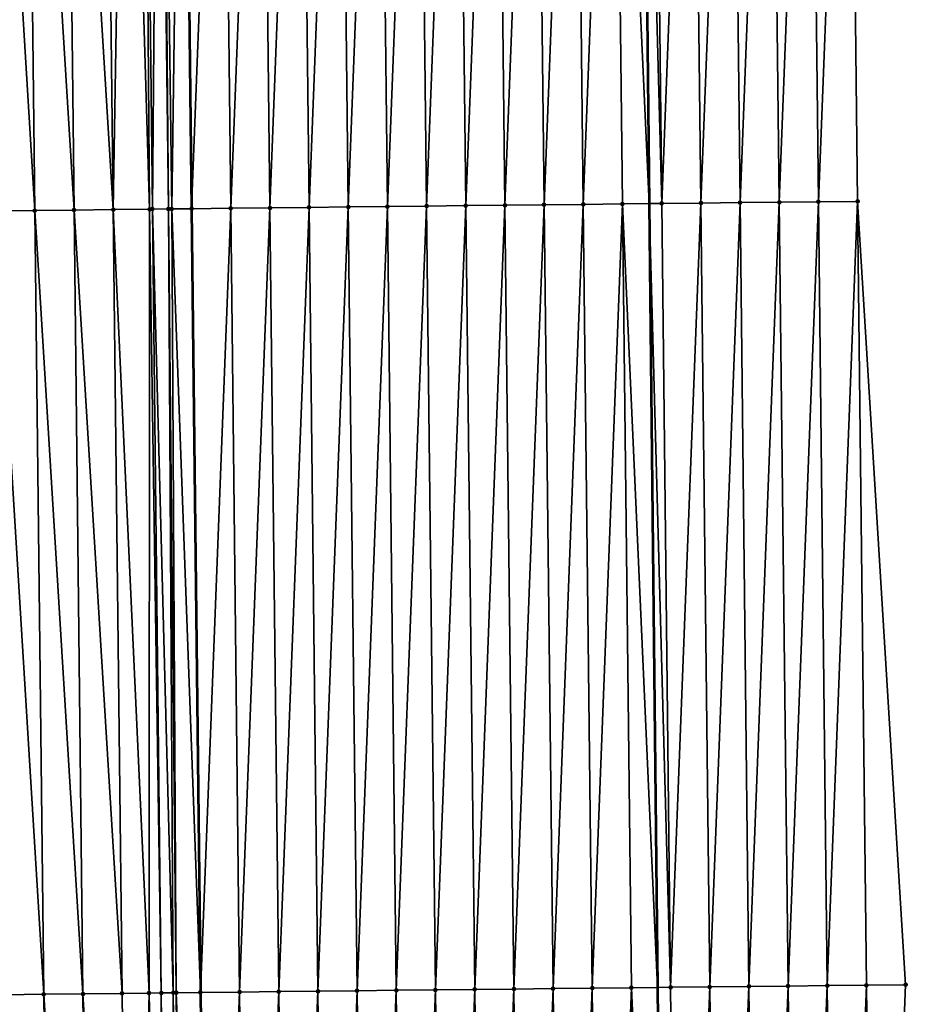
# Model space of a CAD drawing. Header units: feet. Extents: x 2007189 to 2022806, y 818621 to 837694.
# Tile 501 of 656: x 2011347 to 2011370, y 831707 to 831732. Entities that reach past the tile are written whole.
import ezdxf

# ---------------------------------------------------------------- set-up
doc = ezdxf.new("R2010")
doc.units = ezdxf.units.FT
doc.header["$MEASUREMENT"] = 0
for name, color, linetype, lineweight in [('EP_Travel Lane', 172, 'Continuous', 53), ('Road Shots', 141, 'Continuous', 100), ('Road X-Section', 40, 'Continuous', 13), ('STRIPING', 60, 'Continuous', 53)]:
    doc.layers.add(name, color=color, linetype=linetype, lineweight=lineweight)
doc.layers.add('I-77-MM17-21_SB-Surface-Border', color=7, linetype='Continuous')
doc.layers.add('I-77-MM17-21_SB-Surface-TIN', color=7, linetype='Continuous')

msp = doc.modelspace()

# ---------------------------------------------------------------- linework, layer by layer
at = {"layer": 'EP_Travel Lane'}
msp.add_polyline3d([(2011362.16528709, 831767.1542181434, 325.5825405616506), (2011362.374821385, 831747.1577501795, 325.8953186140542), (2011362.584357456, 831727.1611128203, 326.1976965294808), (2011362.793897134, 831707.1641311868, 326.478945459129), (2011363.003436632, 831687.1671667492, 326.7612575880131), (2011363.21297697, 831667.1701221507, 327.0386461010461), (2011363.401734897, 831647.1433436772, 327.2984813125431), (2011363.584037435, 831627.1453510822, 327.5158286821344), (2011363.766337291, 831607.1476527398, 327.76204391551), (2011363.948639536, 831587.1496924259, 327.9825644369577), (2011364.130942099, 831567.1516971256, 328.1996464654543)], dxfattribs=at)
at = {"layer": 'I-77-MM17-21_SB-Surface-Border', "color": 3, "linetype": 'Continuous', "lineweight": -3}
msp.add_polyline3d([(2011367.449865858, 831767.2104120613, 325.3543634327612), (2011367.676566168, 831747.2142491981, 325.6739214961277), (2011367.903268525, 831727.2179056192, 325.9823830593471), (2011369.129917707, 831707.231920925, 326.2308472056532), (2011368.356684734, 831687.2242047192, 326.5371004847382), (2011368.583391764, 831667.227449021, 326.8202744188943), (2011368.775851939, 831647.1902098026, 327.0913110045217), (2011368.958106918, 831627.192256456, 327.3125510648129), (2011369.140360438, 831607.1944633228, 327.5495089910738), (2011369.322614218, 831587.1966415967, 327.7836704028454), (2011369.5048682, 831567.1987977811, 328.0156560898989)], dxfattribs=at)
at = {"layer": 'I-77-MM17-21_SB-Surface-TIN', "color": 128, "linetype": 'Continuous', "lineweight": -3}
for points in [[(2011346.90455885, 831726.9850555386, 326.3024847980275), (2011346.67785389, 831746.9816286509, 326.0081044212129), (2011345.677922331, 831746.969923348, 325.9854673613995)], [(2011345.904627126, 831726.9733648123, 326.2807426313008), (2011346.90455885, 831726.9850555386, 326.3024847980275), (2011345.677922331, 831746.969923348, 325.9854673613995)], [(2011347.904490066, 831726.9967909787, 326.3269712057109), (2011347.677785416, 831746.9933367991, 326.0309161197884), (2011346.67785389, 831746.9816286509, 326.0081044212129)], [(2011346.90455885, 831726.9850555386, 326.3024847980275), (2011347.904490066, 831726.9967909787, 326.3269712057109), (2011346.67785389, 831746.9816286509, 326.0081044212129)], [(2011348.904421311, 831727.0085240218, 326.3513104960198), (2011348.677716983, 831747.0050413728, 326.0535084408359), (2011347.677785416, 831746.9933367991, 326.0309161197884)], [(2011347.904490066, 831726.9967909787, 326.3269712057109), (2011348.904421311, 831727.0085240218, 326.3513104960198), (2011347.677785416, 831746.9933367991, 326.0309161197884)], [(2011348.904421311, 831727.0085240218, 326.3513104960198), (2011349.233858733, 831747.0115377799, 326.065249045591), (2011348.677716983, 831747.0050413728, 326.0535084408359)], [(2011348.904421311, 831727.0085240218, 326.3513104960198), (2011349.832648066, 831727.0193161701, 326.3677970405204), (2011349.233858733, 831747.0115377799, 326.065249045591)], [(2011349.832648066, 831727.0193161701, 326.3677970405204), (2011349.677649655, 831747.0166484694, 326.0701182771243), (2011349.233858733, 831747.0115377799, 326.065249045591)], [(2011349.904353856, 831727.0201422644, 326.3686041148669), (2011350.071994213, 831747.021139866, 326.0713847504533), (2011349.677649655, 831747.0166484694, 326.0701182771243)], [(2011349.832648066, 831727.0193161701, 326.3677970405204), (2011349.904353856, 831727.0201422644, 326.3686041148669), (2011349.677649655, 831747.0166484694, 326.0701182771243)], [(2011349.904353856, 831727.0201422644, 326.3686041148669), (2011350.314806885, 831727.0248417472, 326.3714329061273), (2011350.071994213, 831747.021139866, 326.0713847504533)], [(2011350.314806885, 831727.0248417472, 326.3714329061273), (2011350.139894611, 831747.0219098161, 326.0713939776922), (2011350.071994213, 831747.021139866, 326.0713847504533)], [(2011350.399468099, 831727.0258026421, 326.371498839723), (2011350.677577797, 831747.0279824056, 326.0699687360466), (2011350.139894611, 831747.0219098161, 326.0713939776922)], [(2011350.314806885, 831727.0248417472, 326.3714329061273), (2011350.399468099, 831727.0258026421, 326.371498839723), (2011350.139894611, 831747.0219098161, 326.0713939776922)], [(2011350.399468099, 831727.0258026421, 326.371498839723), (2011350.904282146, 831727.0314626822, 326.3676246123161), (2011350.677577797, 831747.0279824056, 326.0699687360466)], [(2011351.677523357, 831747.0391254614, 326.0580936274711), (2011350.677577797, 831747.0279824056, 326.0699687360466), (2011350.904282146, 831727.0314626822, 326.3676246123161)], [(2011351.904228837, 831727.0425064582, 326.3496561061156), (2011351.677523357, 831747.0391254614, 326.0580936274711), (2011350.904282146, 831727.0314626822, 326.3676246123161)], [(2011351.904228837, 831727.0425064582, 326.3496561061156), (2011352.677462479, 831747.0501636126, 326.0397855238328), (2011351.677523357, 831747.0391254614, 326.0580936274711)], [(2011351.904228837, 831727.0425064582, 326.3496561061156), (2011352.904168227, 831727.0535210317, 326.3299006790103), (2011352.677462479, 831747.0501636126, 326.0397855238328)], [(2011352.904168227, 831727.0535210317, 326.3299006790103), (2011353.67740218, 831747.0611507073, 326.0183439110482), (2011352.677462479, 831747.0501636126, 326.0397855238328)], [(2011352.904168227, 831727.0535210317, 326.3299006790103), (2011353.904107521, 831727.0645440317, 326.3106623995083), (2011353.67740218, 831747.0611507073, 326.0183439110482)], [(2011353.904107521, 831727.0645440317, 326.3106623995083), (2011354.677339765, 831747.0723244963, 326.0083603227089), (2011353.67740218, 831747.0611507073, 326.0183439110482)], [(2011353.904107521, 831727.0645440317, 326.3106623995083), (2011354.904045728, 831727.0756628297, 326.2973035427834), (2011354.677339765, 831747.0723244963, 326.0083603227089)], [(2011354.904045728, 831727.0756628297, 326.2973035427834), (2011355.677277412, 831747.0834927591, 325.998037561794), (2011354.677339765, 831747.0723244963, 326.0083603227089)], [(2011354.904045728, 831727.0756628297, 326.2973035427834), (2011355.9039834, 831727.0868289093, 326.2868465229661), (2011355.677277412, 831747.0834927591, 325.998037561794)], [(2011355.9039834, 831727.0868289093, 326.2868465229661), (2011356.677214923, 831747.0946730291, 325.9884517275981), (2011355.677277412, 831747.0834927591, 325.998037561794)], [(2011355.9039834, 831727.0868289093, 326.2868465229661), (2011356.903920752, 831727.0980232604, 326.278124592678), (2011356.677214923, 831747.0946730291, 325.9884517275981)], [(2011356.903920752, 831727.0980232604, 326.278124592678), (2011357.677153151, 831747.1057900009, 325.9749810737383), (2011356.677214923, 831747.0946730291, 325.9884517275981)], [(2011356.903920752, 831727.0980232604, 326.278124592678), (2011357.903858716, 831727.1091635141, 326.2660825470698), (2011357.677153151, 831747.1057900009, 325.9749810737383)], [(2011357.903858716, 831727.1091635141, 326.2660825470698), (2011358.677091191, 831747.1169236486, 325.9625338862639), (2011357.677153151, 831747.1057900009, 325.9749810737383)], [(2011357.903858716, 831727.1091635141, 326.2660825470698), (2011358.903796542, 831727.1203160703, 326.2547955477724), (2011358.677091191, 831747.1169236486, 325.9625338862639)], [(2011358.903796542, 831727.1203160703, 326.2547955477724), (2011359.677030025, 831747.1279872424, 325.9457872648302), (2011358.677091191, 831747.1169236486, 325.9625338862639)], [(2011358.903796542, 831727.1203160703, 326.2547955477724), (2011359.903734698, 831727.1314394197, 326.2417160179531), (2011359.677030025, 831747.1279872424, 325.9457872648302)], [(2011359.903734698, 831727.1314394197, 326.2417160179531), (2011360.676969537, 831747.1389910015, 325.9253684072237), (2011359.677030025, 831747.1279872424, 325.9457872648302)], [(2011359.903734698, 831727.1314394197, 326.2417160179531), (2011360.903673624, 831727.1424948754, 326.2244696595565), (2011360.676969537, 831747.1389910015, 325.9253684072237)], [(2011360.903673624, 831727.1424948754, 326.2244696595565), (2011361.676909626, 831747.1499438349, 325.9018240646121), (2011360.676969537, 831747.1389910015, 325.9253684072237)], [(2011360.903673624, 831727.1424948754, 326.2244696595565), (2011361.903613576, 831727.1534598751, 326.2016717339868), (2011361.676909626, 831747.1499438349, 325.9018240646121)], [(2011361.676909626, 831747.1499438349, 325.9018240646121), (2011362.584357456, 831727.1611128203, 326.1976965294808), (2011362.374821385, 831747.1577501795, 325.8953186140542)], [(2011361.903613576, 831727.1534598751, 326.2016717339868), (2011362.584357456, 831727.1611128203, 326.1976965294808), (2011361.676909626, 831747.1499438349, 325.9018240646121)], [(2011362.903550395, 831727.1647011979, 326.195832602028), (2011362.676847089, 831747.1611284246, 325.8925033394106), (2011362.374821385, 831747.1577501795, 325.8953186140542)], [(2011362.903550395, 831727.1647011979, 326.195832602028), (2011362.374821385, 831747.1577501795, 325.8953186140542), (2011362.584357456, 831727.1611128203, 326.1976965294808)], [(2011362.903550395, 831727.1647011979, 326.195832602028), (2011363.67678986, 831747.171844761, 325.8544444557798), (2011362.676847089, 831747.1611284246, 325.8925033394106)], [(2011362.903550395, 831727.1647011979, 326.195832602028), (2011363.90349434, 831727.1753138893, 326.151412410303), (2011363.67678986, 831747.171844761, 325.8544444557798)], [(2011363.90349434, 831727.1753138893, 326.151412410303), (2011364.676733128, 831747.1825172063, 325.8136918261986), (2011363.67678986, 831747.171844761, 325.8544444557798)], [(2011363.90349434, 831727.1753138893, 326.151412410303), (2011364.903436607, 831727.1860747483, 326.1160857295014), (2011364.676733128, 831747.1825172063, 325.8136918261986)], [(2011364.903436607, 831727.1860747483, 326.1160857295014), (2011365.676677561, 831747.1930868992, 325.7666329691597), (2011364.676733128, 831747.1825172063, 325.8136918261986)], [(2011364.903436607, 831727.1860747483, 326.1160857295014), (2011365.90338045, 831727.1966964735, 326.0722199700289), (2011365.676677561, 831747.1930868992, 325.7666329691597)], [(2011365.90338045, 831727.1966964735, 326.0722199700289), (2011366.676621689, 831747.2036835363, 325.7212277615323), (2011365.676677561, 831747.1930868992, 325.7666329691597)], [(2011365.90338045, 831727.1966964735, 326.0722199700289), (2011366.903324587, 831727.2072922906, 326.0267641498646), (2011366.676621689, 831747.2036835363, 325.7212277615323)], [(2011366.903324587, 831727.2072922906, 326.0267641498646), (2011367.676566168, 831747.2142491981, 325.6739214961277), (2011366.676621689, 831747.2036835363, 325.7212277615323)], [(2011366.903324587, 831727.2072922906, 326.0267641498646), (2011367.903268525, 831727.2179056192, 325.9823830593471), (2011367.676566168, 831747.2142491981, 325.6739214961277)], [(2011359.130501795, 831707.1237171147, 326.5475863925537), (2011359.903734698, 831727.1314394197, 326.2417160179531), (2011358.903796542, 831727.1203160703, 326.2547955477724)], [(2011359.130501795, 831707.1237171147, 326.5475863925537), (2011360.130440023, 831707.1348340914, 326.5341154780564), (2011359.903734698, 831727.1314394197, 326.2417160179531)], [(2011360.130440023, 831707.1348340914, 326.5341154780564), (2011360.903673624, 831727.1424948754, 326.2244696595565), (2011359.903734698, 831727.1314394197, 326.2417160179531)], [(2011360.130440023, 831707.1348340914, 326.5341154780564), (2011361.130379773, 831707.1458168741, 326.5124086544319), (2011360.903673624, 831727.1424948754, 326.2244696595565)], [(2011361.130379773, 831707.1458168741, 326.5124086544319), (2011361.903613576, 831727.1534598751, 326.2016717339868), (2011360.903673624, 831727.1424948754, 326.2244696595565)], [(2011361.130379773, 831707.1458168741, 326.5124086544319), (2011362.130320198, 831707.15674017, 326.4870509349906), (2011361.903613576, 831727.1534598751, 326.2016717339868)], [(2011361.903613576, 831727.1534598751, 326.2016717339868), (2011362.793897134, 831707.1641311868, 326.478945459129), (2011362.584357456, 831727.1611128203, 326.1976965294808)], [(2011362.130320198, 831707.15674017, 326.4870509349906), (2011362.793897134, 831707.1641311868, 326.478945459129), (2011361.903613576, 831727.1534598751, 326.2016717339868)], [(2011363.130258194, 831707.1678776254, 326.4748368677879), (2011362.903550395, 831727.1647011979, 326.195832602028), (2011362.584357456, 831727.1611128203, 326.1976965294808)], [(2011363.130258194, 831707.1678776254, 326.4748368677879), (2011362.584357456, 831727.1611128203, 326.1976965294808), (2011362.793897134, 831707.1641311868, 326.478945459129)], [(2011363.130258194, 831707.1678776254, 326.4748368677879), (2011363.90349434, 831727.1753138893, 326.151412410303), (2011362.903550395, 831727.1647011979, 326.195832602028)], [(2011363.130258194, 831707.1678776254, 326.4748368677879), (2011364.130201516, 831707.1785453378, 326.4337932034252), (2011363.90349434, 831727.1753138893, 326.151412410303)], [(2011364.130201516, 831707.1785453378, 326.4337932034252), (2011364.903436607, 831727.1860747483, 326.1160857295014), (2011363.90349434, 831727.1753138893, 326.151412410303)], [(2011364.130201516, 831707.1785453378, 326.4337932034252), (2011365.130143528, 831707.1893286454, 326.3998439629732), (2011364.903436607, 831727.1860747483, 326.1160857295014)], [(2011365.130143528, 831707.1893286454, 326.3998439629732), (2011365.90338045, 831727.1966964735, 326.0722199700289), (2011364.903436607, 831727.1860747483, 326.1160857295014)], [(2011365.130143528, 831707.1893286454, 326.3998439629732), (2011366.130086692, 831707.2000102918, 326.3596554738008), (2011365.90338045, 831727.1966964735, 326.0722199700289)], [(2011366.130086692, 831707.2000102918, 326.3596554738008), (2011366.903324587, 831727.2072922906, 326.0267641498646), (2011365.90338045, 831727.1966964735, 326.0722199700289)], [(2011366.130086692, 831707.2000102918, 326.3596554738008), (2011367.1300305, 831707.2106351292, 326.3159804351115), (2011366.903324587, 831727.2072922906, 326.0267641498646)], [(2011367.1300305, 831707.2106351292, 326.3159804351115), (2011367.903268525, 831727.2179056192, 325.9823830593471), (2011366.903324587, 831727.2072922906, 326.0267641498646)], [(2011367.1300305, 831707.2106351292, 326.3159804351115), (2011368.129973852, 831707.2213002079, 326.2747751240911), (2011367.903268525, 831727.2179056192, 325.9823830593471)], [(2011368.129973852, 831707.2213002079, 326.2747751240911), (2011369.129917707, 831707.231920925, 326.2308472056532), (2011367.903268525, 831727.2179056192, 325.9823830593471)], [(2011347.131265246, 831706.9883557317, 326.5890895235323), (2011346.90455885, 831726.9850555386, 326.3024847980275), (2011345.904627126, 831726.9733648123, 326.2807426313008)], [(2011346.131333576, 831706.9766602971, 326.5670586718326), (2011347.131265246, 831706.9883557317, 326.5890895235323), (2011345.904627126, 831726.9733648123, 326.2807426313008)], [(2011348.131196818, 831707.0000598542, 326.6116535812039), (2011347.904490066, 831726.9967909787, 326.3269712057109), (2011346.90455885, 831726.9850555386, 326.3024847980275)], [(2011347.131265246, 831706.9883557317, 326.5890895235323), (2011348.131196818, 831707.0000598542, 326.6116535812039), (2011346.90455885, 831726.9850555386, 326.3024847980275)], [(2011349.131128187, 831707.0117819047, 326.635317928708), (2011348.904421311, 831727.0085240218, 326.3513104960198), (2011347.904490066, 831726.9967909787, 326.3269712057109)], [(2011348.131196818, 831707.0000598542, 326.6116535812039), (2011349.131128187, 831707.0117819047, 326.635317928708), (2011347.904490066, 831726.9967909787, 326.3269712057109)], [(2011349.819138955, 831707.0197915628, 326.6481766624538), (2011349.832648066, 831727.0193161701, 326.3677970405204), (2011348.904421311, 831727.0085240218, 326.3513104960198)], [(2011349.131128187, 831707.0117819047, 326.635317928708), (2011349.819138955, 831707.0197915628, 326.6481766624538), (2011348.904421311, 831727.0085240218, 326.3513104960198)], [(2011349.819138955, 831707.0197915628, 326.6481766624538), (2011350.131060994, 831707.0233771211, 326.6511980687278), (2011349.832648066, 831727.0193161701, 326.3677970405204)], [(2011350.131060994, 831707.0233771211, 326.6511980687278), (2011349.904353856, 831727.0201422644, 326.3686041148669), (2011349.832648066, 831727.0193161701, 326.3677970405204)], [(2011350.436717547, 831707.0268609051, 326.6523330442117), (2011350.314806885, 831727.0248417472, 326.3714329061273), (2011349.904353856, 831727.0201422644, 326.3686041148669)], [(2011350.131060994, 831707.0233771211, 326.6511980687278), (2011350.436717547, 831707.0268609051, 326.6523330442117), (2011349.904353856, 831727.0201422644, 326.3686041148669)], [(2011350.51480776, 831707.0277468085, 326.6523685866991), (2011350.399468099, 831727.0258026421, 326.371498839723), (2011350.314806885, 831727.0248417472, 326.3714329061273)], [(2011350.436717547, 831707.0268609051, 326.6523330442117), (2011350.51480776, 831707.0277468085, 326.6523685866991), (2011350.314806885, 831727.0248417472, 326.3714329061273)], [(2011350.399468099, 831727.0258026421, 326.371498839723), (2011351.130989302, 831707.0346954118, 326.6500877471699), (2011350.904282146, 831727.0314626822, 326.3676246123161)], [(2011350.51480776, 831707.0277468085, 326.6523685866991), (2011351.130989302, 831707.0346954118, 326.6500877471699), (2011350.399468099, 831727.0258026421, 326.371498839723)], [(2011351.904228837, 831727.0425064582, 326.3496561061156), (2011350.904282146, 831727.0314626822, 326.3676246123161), (2011351.130989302, 831707.0346954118, 326.6500877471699)], [(2011352.130935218, 831707.0458079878, 326.6363414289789), (2011351.904228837, 831727.0425064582, 326.3496561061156), (2011351.130989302, 831707.0346954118, 326.6500877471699)], [(2011352.130935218, 831707.0458079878, 326.6363414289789), (2011352.904168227, 831727.0535210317, 326.3299006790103), (2011351.904228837, 831727.0425064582, 326.3496561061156)], [(2011352.130935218, 831707.0458079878, 326.6363414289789), (2011353.130874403, 831707.0568406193, 326.617693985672), (2011352.904168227, 831727.0535210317, 326.3299006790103)], [(2011353.130874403, 831707.0568406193, 326.617693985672), (2011353.904107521, 831727.0645440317, 326.3106623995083), (2011352.904168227, 831727.0535210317, 326.3299006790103)], [(2011353.130874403, 831707.0568406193, 326.617693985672), (2011354.130813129, 831707.0679137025, 326.6015291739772), (2011353.904107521, 831727.0645440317, 326.3106623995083)], [(2011354.130813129, 831707.0679137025, 326.6015291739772), (2011354.904045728, 831727.0756628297, 326.2973035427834), (2011353.904107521, 831727.0645440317, 326.3106623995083)], [(2011354.130813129, 831707.0679137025, 326.6015291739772), (2011355.130751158, 831707.0790482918, 326.5891392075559), (2011354.904045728, 831727.0756628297, 326.2973035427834)], [(2011355.130751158, 831707.0790482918, 326.5891392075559), (2011355.9039834, 831727.0868289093, 326.2868465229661), (2011354.904045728, 831727.0756628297, 326.2973035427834)], [(2011355.130751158, 831707.0790482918, 326.5891392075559), (2011356.130689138, 831707.090187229, 326.5770160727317), (2011355.9039834, 831727.0868289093, 326.2868465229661)], [(2011356.130689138, 831707.090187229, 326.5770160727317), (2011356.903920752, 831727.0980232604, 326.278124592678), (2011355.9039834, 831727.0868289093, 326.2868465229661)], [(2011356.130689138, 831707.090187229, 326.5770160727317), (2011357.130626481, 831707.101382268, 326.5683360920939), (2011356.903920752, 831727.0980232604, 326.278124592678)], [(2011357.130626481, 831707.101382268, 326.5683360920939), (2011357.903858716, 831727.1091635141, 326.2660825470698), (2011356.903920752, 831727.0980232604, 326.278124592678)], [(2011357.130626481, 831707.101382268, 326.5683360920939), (2011358.130563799, 831707.1125796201, 326.5597980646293), (2011357.903858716, 831727.1091635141, 326.2660825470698)], [(2011358.130563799, 831707.1125796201, 326.5597980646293), (2011358.903796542, 831727.1203160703, 326.2547955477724), (2011357.903858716, 831727.1091635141, 326.2660825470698)], [(2011358.130563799, 831707.1125796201, 326.5597980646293), (2011359.130501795, 831707.1237171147, 326.5475863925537), (2011358.903796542, 831727.1203160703, 326.2547955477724)], [(2011350.357765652, 831687.0268305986, 326.9472100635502), (2011350.436717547, 831707.0268609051, 326.6523330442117), (2011350.131060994, 831707.0233771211, 326.6511980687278)], [(2011350.357765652, 831687.0268305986, 326.9472100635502), (2011350.710945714, 831687.0308629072, 326.9489429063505), (2011350.436717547, 831707.0268609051, 326.6523330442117)], [(2011350.710945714, 831687.0308629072, 326.9489429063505), (2011350.51480776, 831707.0277468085, 326.6523685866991), (2011350.436717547, 831707.0268609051, 326.6523330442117)], [(2011350.51480776, 831707.0277468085, 326.6523685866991), (2011351.35769429, 831687.0381193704, 326.9442883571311), (2011351.130989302, 831707.0346954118, 326.6500877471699)], [(2011350.710945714, 831687.0308629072, 326.9489429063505), (2011351.35769429, 831687.0381193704, 326.9442883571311), (2011350.51480776, 831707.0277468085, 326.6523685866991)], [(2011352.130935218, 831707.0458079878, 326.6363414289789), (2011351.130989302, 831707.0346954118, 326.6500877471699), (2011351.35769429, 831687.0381193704, 326.9442883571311)], [(2011352.357640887, 831687.049172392, 326.9268872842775), (2011352.130935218, 831707.0458079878, 326.6363414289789), (2011351.35769429, 831687.0381193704, 326.9442883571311)], [(2011352.357640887, 831687.049172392, 326.9268872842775), (2011353.130874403, 831707.0568406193, 326.617693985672), (2011352.130935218, 831707.0458079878, 326.6363414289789)], [(2011352.357640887, 831687.049172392, 326.9268872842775), (2011353.357580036, 831687.0602082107, 326.9084357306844), (2011353.130874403, 831707.0568406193, 326.617693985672)], [(2011353.357580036, 831687.0602082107, 326.9084357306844), (2011354.130813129, 831707.0679137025, 326.6015291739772), (2011353.130874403, 831707.0568406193, 326.617693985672)], [(2011353.357580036, 831687.0602082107, 326.9084357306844), (2011354.35751933, 831687.0712311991, 326.8891967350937), (2011354.130813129, 831707.0679137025, 326.6015291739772)], [(2011354.35751933, 831687.0712311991, 326.8891967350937), (2011355.130751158, 831707.0790482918, 326.5891392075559), (2011354.130813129, 831707.0679137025, 326.6015291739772)], [(2011354.35751933, 831687.0712311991, 326.8891967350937), (2011355.357457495, 831687.0823538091, 326.8760718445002), (2011355.130751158, 831707.0790482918, 326.5891392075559)], [(2011355.357457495, 831687.0823538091, 326.8760718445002), (2011356.130689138, 831707.090187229, 326.5770160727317), (2011355.130751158, 831707.0790482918, 326.5891392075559)], [(2011355.357457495, 831687.0823538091, 326.8760718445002), (2011356.35739553, 831687.0934878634, 326.863649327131), (2011356.130689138, 831707.090187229, 326.5770160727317)], [(2011356.35739553, 831687.0934878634, 326.863649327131), (2011357.130626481, 831707.101382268, 326.5683360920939), (2011356.130689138, 831707.090187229, 326.5770160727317)], [(2011356.35739553, 831687.0934878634, 326.863649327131), (2011357.357333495, 831687.104628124, 326.8516076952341), (2011357.130626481, 831707.101382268, 326.5683360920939)], [(2011357.357333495, 831687.104628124, 326.8516076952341), (2011358.130563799, 831707.1125796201, 326.5597980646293), (2011357.130626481, 831707.101382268, 326.5683360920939)], [(2011357.357333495, 831687.104628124, 326.8516076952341), (2011358.357272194, 831687.1157035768, 326.8355886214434), (2011358.130563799, 831707.1125796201, 326.5597980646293)], [(2011358.357272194, 831687.1157035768, 326.8355886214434), (2011359.130501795, 831707.1237171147, 326.5475863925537), (2011358.130563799, 831707.1125796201, 326.5597980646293)], [(2011358.357272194, 831687.1157035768, 326.8355886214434), (2011359.357210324, 831687.126829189, 326.8226479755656), (2011359.130501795, 831707.1237171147, 326.5475863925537)], [(2011359.357210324, 831687.126829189, 326.8226479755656), (2011360.130440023, 831707.1348340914, 326.5341154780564), (2011359.130501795, 831707.1237171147, 326.5475863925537)], [(2011359.357210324, 831687.126829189, 326.8226479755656), (2011360.357148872, 831687.1379179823, 326.8074476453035), (2011360.130440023, 831707.1348340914, 326.5341154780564)], [(2011360.357148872, 831687.1379179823, 326.8074476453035), (2011361.130379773, 831707.1458168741, 326.5124086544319), (2011360.130440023, 831707.1348340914, 326.5341154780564)], [(2011360.357148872, 831687.1379179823, 326.8074476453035), (2011361.357087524, 831687.1489976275, 326.7916858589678), (2011361.130379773, 831707.1458168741, 326.5124086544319)], [(2011361.357087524, 831687.1489976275, 326.7916858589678), (2011362.130320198, 831707.15674017, 326.4870509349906), (2011361.130379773, 831707.1458168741, 326.5124086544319)], [(2011361.357087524, 831687.1489976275, 326.7916858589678), (2011362.357027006, 831687.1600040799, 326.7714320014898), (2011362.130320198, 831707.15674017, 326.4870509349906)], [(2011362.130320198, 831707.15674017, 326.4870509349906), (2011363.003436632, 831687.1671667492, 326.7612575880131), (2011362.793897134, 831707.1641311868, 326.478945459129)], [(2011362.357027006, 831687.1600040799, 326.7714320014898), (2011363.003436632, 831687.1671667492, 326.7612575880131), (2011362.130320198, 831707.15674017, 326.4870509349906)], [(2011363.356965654, 831687.1710840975, 326.7556930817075), (2011363.130258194, 831707.1678776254, 326.4748368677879), (2011362.793897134, 831707.1641311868, 326.478945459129)], [(2011363.356965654, 831687.1710840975, 326.7556930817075), (2011362.793897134, 831707.1641311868, 326.478945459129), (2011363.003436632, 831687.1671667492, 326.7612575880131)], [(2011363.356965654, 831687.1710840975, 326.7556930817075), (2011364.130201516, 831707.1785453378, 326.4337932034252), (2011363.130258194, 831707.1678776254, 326.4748368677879)], [(2011363.356965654, 831687.1710840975, 326.7556930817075), (2011364.356908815, 831687.1817659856, 326.7155197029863), (2011364.130201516, 831707.1785453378, 326.4337932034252)], [(2011364.356908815, 831687.1817659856, 326.7155197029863), (2011365.130143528, 831707.1893286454, 326.3998439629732), (2011364.130201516, 831707.1785453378, 326.4337932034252)], [(2011364.356908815, 831687.1817659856, 326.7155197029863), (2011365.3568516, 831687.1924810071, 326.6773798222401), (2011365.130143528, 831707.1893286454, 326.3998439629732)], [(2011365.3568516, 831687.1924810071, 326.6773798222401), (2011366.130086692, 831707.2000102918, 326.3596554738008), (2011365.130143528, 831707.1893286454, 326.3998439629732)], [(2011365.3568516, 831687.1924810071, 326.6773798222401), (2011366.356796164, 831687.2030391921, 326.6296144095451), (2011366.130086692, 831707.2000102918, 326.3596554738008)], [(2011366.356796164, 831687.2030391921, 326.6296144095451), (2011367.1300305, 831707.2106351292, 326.3159804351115), (2011366.130086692, 831707.2000102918, 326.3596554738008)], [(2011366.356796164, 831687.2030391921, 326.6296144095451), (2011367.356740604, 831687.2136083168, 326.5825203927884), (2011367.1300305, 831707.2106351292, 326.3159804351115)], [(2011367.356740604, 831687.2136083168, 326.5825203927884), (2011368.129973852, 831707.2213002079, 326.2747751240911), (2011367.1300305, 831707.2106351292, 326.3159804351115)], [(2011367.356740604, 831687.2136083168, 326.5825203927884), (2011368.356684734, 831687.2242047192, 326.5371004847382), (2011368.129973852, 831707.2213002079, 326.2747751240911)], [(2011368.356684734, 831687.2242047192, 326.5371004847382), (2011369.129917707, 831707.231920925, 326.2308472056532), (2011368.129973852, 831707.2213002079, 326.2747751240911)], [(2011347.35797097, 831686.9917153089, 326.879337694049), (2011347.131265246, 831706.9883557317, 326.5890895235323), (2011346.131333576, 831706.9766602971, 326.5670586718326)], [(2011346.358039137, 831686.9800341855, 326.8581848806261), (2011347.35797097, 831686.9917153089, 326.879337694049), (2011346.131333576, 831706.9766602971, 326.5670586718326)], [(2011348.357902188, 831687.0034506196, 326.903816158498), (2011348.131196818, 831707.0000598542, 326.6116535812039), (2011347.131265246, 831706.9883557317, 326.5890895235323)], [(2011347.35797097, 831686.9917153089, 326.879337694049), (2011348.357902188, 831687.0034506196, 326.903816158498), (2011347.131265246, 831706.9883557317, 326.5890895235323)], [(2011349.357833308, 831687.0151946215, 326.9288280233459), (2011349.131128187, 831707.0117819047, 326.635317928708), (2011348.131196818, 831707.0000598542, 326.6116535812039)], [(2011348.357902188, 831687.0034506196, 326.903816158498), (2011349.357833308, 831687.0151946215, 326.9288280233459), (2011348.131196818, 831707.0000598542, 326.6116535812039)], [(2011349.357833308, 831687.0151946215, 326.9288280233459), (2011349.819138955, 831707.0197915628, 326.6481766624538), (2011349.131128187, 831707.0117819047, 326.635317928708)], [(2011349.357833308, 831687.0151946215, 326.9288280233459), (2011350.193360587, 831687.0249368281, 326.9453765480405), (2011349.819138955, 831707.0197915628, 326.6481766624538)], [(2011350.193360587, 831687.0249368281, 326.9453765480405), (2011350.131060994, 831707.0233771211, 326.6511980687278), (2011349.819138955, 831707.0197915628, 326.6481766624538)], [(2011350.193360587, 831687.0249368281, 326.9453765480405), (2011350.357765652, 831687.0268305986, 326.9472100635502), (2011350.131060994, 831707.0233771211, 326.6511980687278)]]:
    msp.add_3dface(points, dxfattribs=at)
at = {"layer": 'Road Shots', "lineweight": 100}
for p in [(2011359.903734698, 831727.1314394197, 326.2417160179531), (2011360.903673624, 831727.1424948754, 326.2244696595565), (2011361.903613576, 831727.1534598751, 326.2016717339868), (2011362.903550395, 831727.1647011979, 326.195832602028), (2011363.90349434, 831727.1753138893, 326.151412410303), (2011364.903436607, 831727.1860747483, 326.1160857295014), (2011365.90338045, 831727.1966964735, 326.0722199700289), (2011366.903324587, 831727.2072922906, 326.0267641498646), (2011367.903268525, 831727.2179056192, 325.9823830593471), (2011346.90455885, 831726.9850555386, 326.3024847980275), (2011347.904490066, 831726.9967909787, 326.3269712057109), (2011348.904421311, 831727.0085240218, 326.3513104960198), (2011349.832648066, 831727.0193161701, 326.3677970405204), (2011349.904353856, 831727.0201422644, 326.3686041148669), (2011350.314806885, 831727.0248417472, 326.3714329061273), (2011350.399468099, 831727.0258026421, 326.371498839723), (2011350.904289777, 831727.0314627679, 326.3676245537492), (2011351.904228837, 831727.0425064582, 326.3496561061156), (2011352.904168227, 831727.0535210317, 326.3299006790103), (2011353.904107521, 831727.0645440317, 326.3106623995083), (2011354.904045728, 831727.0756628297, 326.2973035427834), (2011355.9039834, 831727.0868289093, 326.2868465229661), (2011356.903920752, 831727.0980232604, 326.278124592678), (2011357.903858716, 831727.1091635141, 326.2660825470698), (2011358.903796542, 831727.1203160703, 326.2547955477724), (2011350.436717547, 831707.0268609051, 326.6523330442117), (2011350.51480776, 831707.0277468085, 326.6523685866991), (2011351.130996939, 831707.034695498, 326.6500877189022), (2011352.130935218, 831707.0458079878, 326.6363414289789), (2011353.130874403, 831707.0568406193, 326.617693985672), (2011354.130813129, 831707.0679137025, 326.6015291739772), (2011355.130751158, 831707.0790482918, 326.5891392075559), (2011356.130689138, 831707.090187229, 326.5770160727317), (2011357.130626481, 831707.101382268, 326.5683360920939), (2011358.130563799, 831707.1125796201, 326.5597980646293), (2011359.130501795, 831707.1237171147, 326.5475863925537), (2011360.130440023, 831707.1348340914, 326.5341154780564), (2011361.130379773, 831707.1458168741, 326.5124086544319), (2011362.130320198, 831707.15674017, 326.4870509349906), (2011363.130258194, 831707.1678776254, 326.4748368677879), (2011364.130201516, 831707.1785453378, 326.4337932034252), (2011365.130143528, 831707.1893286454, 326.3998439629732), (2011366.130086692, 831707.2000102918, 326.3596554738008), (2011367.1300305, 831707.2106351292, 326.3159804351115), (2011368.129973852, 831707.2213002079, 326.2747751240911), (2011369.129917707, 831707.231920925, 326.2308472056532), (2011347.131265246, 831706.9883557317, 326.5890895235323), (2011348.131196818, 831707.0000598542, 326.6116535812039), (2011349.131128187, 831707.0117819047, 326.635317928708), (2011349.819138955, 831707.0197915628, 326.6481766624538), (2011350.131060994, 831707.0233771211, 326.6511980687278)]:
    msp.add_point(p, dxfattribs=at)
at = {"layer": 'Road X-Section', "extrusion": (0.01133495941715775, -0.9998030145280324, 0.01629266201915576), "elevation": -808759.2950497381, "flags": 128}
msp.add_lwpolyline([(2020667.499012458, 13504.61675702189), (2020666.499012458, 13504.66114400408), (2020665.499012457, 13504.70660585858), (2020664.499012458, 13504.75047744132), (2020663.499012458, 13504.7858088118), (2020662.499012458, 13504.83023490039), (2020661.499012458, 13504.8360748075), (2020660.499012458, 13504.85887575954), (2020659.499012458, 13504.87612440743), (2020658.499012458, 13504.88920567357), (2020657.499012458, 13504.90049417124), (2020656.499012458, 13504.91253781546), (2020655.499012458, 13504.92126090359), (2020654.499012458, 13504.9317193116), (2020653.499012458, 13504.94507994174), (2020652.499012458, 13504.96432077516), (2020651.499012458, 13504.98407882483), (2020650.499012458, 13505.00204965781), (2020649.994159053, 13505.0059244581), (2020649.909492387, 13505.00585851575), (2020649.499012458, 13505.00302934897), (2020649.42730191, 13505.00222216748), (2020648.499012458, 13504.98573343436), (2020647.499012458, 13504.96139091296), (2020646.499012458, 13504.93690125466), (2020645.499012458, 13504.91515620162), (2020644.499012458, 13504.89527653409), (2020643.499012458, 13504.87397937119), (2020642.499012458, 13504.85140462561), (2020641.499012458, 13504.82931694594), (2020640.499012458, 13504.80801229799), (2020639.499012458, 13504.78605758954), (2020638.499012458, 13504.76459091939), (2020637.499012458, 13504.74646511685), (2020636.499012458, 13504.73041678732), (2020635.499012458, 13504.71544177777), (2020634.499012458, 13504.70077177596), (2020633.499012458, 13504.68462079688), (2020632.499012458, 13504.66896121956), (2020631.499012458, 13504.6550094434), (2020630.499012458, 13504.64103750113), (2020629.499012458, 13504.62496943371), (2020628.499012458, 13504.60641537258), (2020627.499012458, 13504.58617133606), (2020626.499012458, 13504.56427140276), (2020625.499012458, 13504.53641222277), (2020624.685873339, 13504.51094132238)], dxfattribs=at)
at = {"layer": 'Road X-Section', "extrusion": (0.01133496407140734, -0.9998030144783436, 0.01629266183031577), "elevation": -808739.2856471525, "flags": 128}
msp.add_lwpolyline([(2020668.502777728, 13504.53905165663), (2020667.502777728, 13504.58298540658), (2020666.502777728, 13504.62419618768), (2020665.502777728, 13504.66787702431), (2020664.502777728, 13504.70807084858), (2020663.502777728, 13504.74202459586), (2020662.502777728, 13504.78307370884), (2020661.502777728, 13504.79528939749), (2020660.502777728, 13504.82065048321), (2020659.502777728, 13504.84236018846), (2020658.502777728, 13504.85583289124), (2020657.502777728, 13504.86804618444), (2020656.502777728, 13504.87658534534), (2020655.502777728, 13504.88526647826), (2020654.502777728, 13504.89739122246), (2020653.502777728, 13504.90978283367), (2020652.502777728, 13504.92594979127), (2020651.502777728, 13504.94459971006), (2020650.502777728, 13504.95834782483), (2020649.886549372, 13504.96062899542), (2020649.808454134, 13504.96059344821), (2020649.502777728, 13504.95945832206), (2020649.190835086, 13504.95643651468), (2020648.502777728, 13504.94357607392), (2020647.502777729, 13504.91990858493), (2020646.502777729, 13504.89734153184), (2020645.502777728, 13504.8753077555), (2020644.502777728, 13504.85397562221), (2020643.502777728, 13504.83343225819), (2020642.502777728, 13504.81267545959), (2020641.502777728, 13504.79163545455), (2020640.502777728, 13504.7706932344), (2020639.502777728, 13504.74838821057), (2020638.502777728, 13504.72512898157), (2020637.502777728, 13504.70284717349), (2020636.502777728, 13504.68299233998), (2020635.502777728, 13504.66584122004), (2020634.502777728, 13504.64922387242), (2020633.502777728, 13504.63263599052), (2020632.502777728, 13504.61653866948), (2020631.502777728, 13504.60138529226), (2020630.502777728, 13504.58651812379), (2020629.502777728, 13504.57041920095), (2020628.502777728, 13504.55242517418), (2020627.502777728, 13504.53318744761), (2020626.502777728, 13504.51430033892), (2020625.502777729, 13504.49168536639), (2020624.609787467, 13504.46808189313)], dxfattribs=at)
at = {"layer": 'STRIPING'}
msp.add_polyline3d([(2011350.450876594, 831767.0242246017, 325.7552795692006), (2011350.677577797, 831747.0279824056, 326.0699687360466), (2011350.904282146, 831727.0314626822, 326.3676246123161), (2011351.130989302, 831707.0346954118, 326.6500877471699), (2011351.35769429, 831687.0381193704, 326.9442883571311), (2011351.584406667, 831667.040891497, 327.1984834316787), (2011351.776515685, 831647.0390932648, 327.4650676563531), (2011351.958770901, 831627.0411132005, 327.683686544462), (2011352.141022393, 831607.0435418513, 327.94240270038), (2011352.323276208, 831587.0457155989, 328.1761123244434), (2011352.505532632, 831567.0476031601, 328.3817445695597)], dxfattribs=at)

doc.saveas('drawing.dxf')
